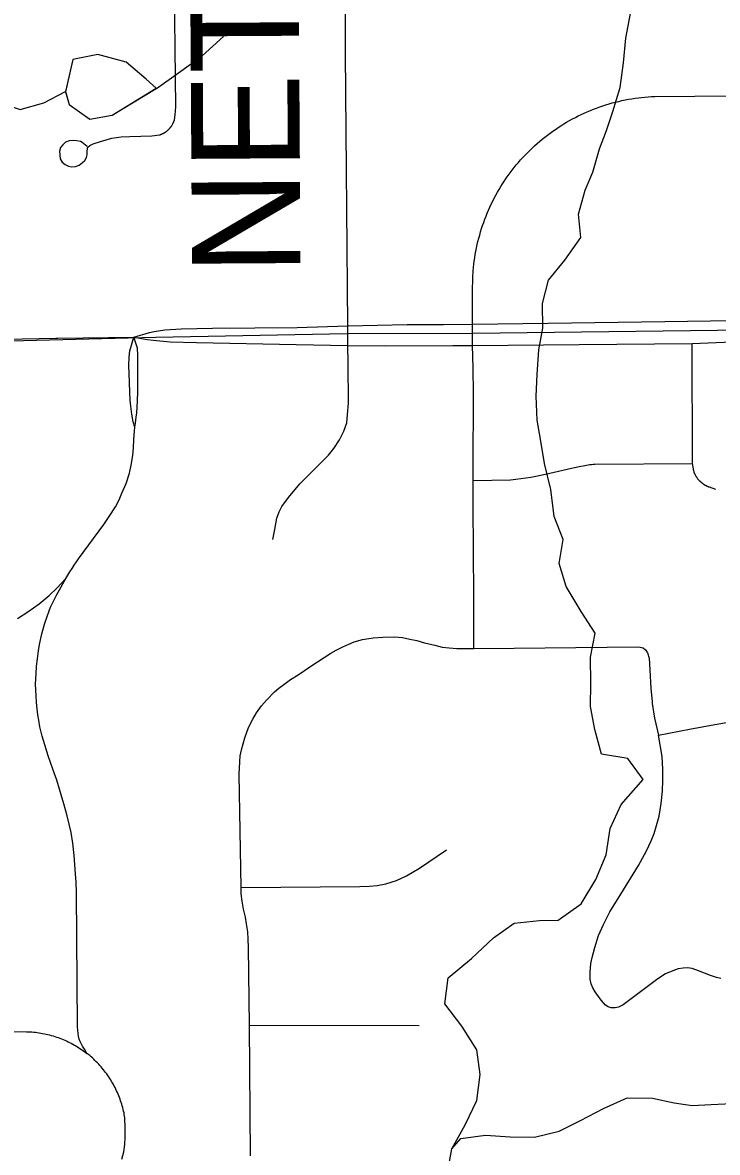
# Model space of a CAD drawing. Extents: x 0 to 34, y 0 to 22.
# Drawn here: x 6.2147 to 6.3965, y 15.4251 to 15.7208 of the extents above; entities that cross this region are included whole.
import ezdxf

# ---------------------------------------------------------------- set-up
doc = ezdxf.new("R2010")
doc.units = 0
for name, color, linetype in [('GM_X_Minor_Lake', 7, 'Continuous'), ('GM_X_Minor_River', 7, 'Continuous'), ('GM_X_Rail_Line_Text', 7, 'Continuous'), ('GM_X_State_Route', 7, 'Continuous'), ('GM_X_Township', 7, 'Continuous'), ('GM_X_Township_Road', 7, 'Continuous'), ('GM_X_Township_Road_Text', 7, 'Continuous')]:
    doc.layers.add(name, color=color, linetype=linetype)

msp = doc.modelspace()

# ---------------------------------------------------------------- linework, layer by layer
at = {"layer": 'GM_X_Minor_Lake'}
for points in [[(6.24966, 15.70359), (6.247, 15.70597), (6.24181, 15.71044), (6.2344, 15.71239), (6.22781, 15.71114), (6.2259, 15.70268)], [(6.24969, 15.70356), (6.247, 15.70597), (6.24181, 15.71044), (6.2344, 15.71239), (6.22781, 15.71114), (6.22591, 15.70272)], [(6.22587, 15.70276), (6.22688, 15.69936), (6.23224, 15.69547), (6.23809, 15.69652), (6.24961, 15.70356)], [(6.2259, 15.70268), (6.22688, 15.69936), (6.23224, 15.69547), (6.23809, 15.69652), (6.24966, 15.70359)]]:
    msp.add_lwpolyline(points, dxfattribs=at)
at = {"layer": 'GM_X_Minor_River'}
for points in [[(6.32614, 15.42124), (6.32701, 15.426), (6.33049, 15.43232), (6.33359, 15.43864), (6.33442, 15.44549), (6.33355, 15.45192), (6.32966, 15.45811), (6.32521, 15.46392), (6.32603, 15.47076), (6.33218, 15.4758), (6.33795, 15.48122), (6.34337, 15.48511), (6.34997, 15.48579), (6.35489, 15.48588), (6.36087, 15.49016), (6.36473, 15.49649), (6.36745, 15.50299), (6.36846, 15.50984), (6.37138, 15.51615), (6.37713, 15.5227), (6.37306, 15.52813), (6.36623, 15.52934), (6.36442, 15.53576), (6.36336, 15.54181), (6.36344, 15.54788), (6.36332, 15.55471), (6.36454, 15.561), (6.36085, 15.56662), (6.35695, 15.57319), (6.35514, 15.57923), (6.35616, 15.58552), (6.35379, 15.59154), (6.35291, 15.59855), (6.35128, 15.60535), (6.35022, 15.61178), (6.34937, 15.6167), (6.34907, 15.62296), (6.34935, 15.62866), (6.34981, 15.63511), (6.35084, 15.64082), (6.35073, 15.64727), (6.35232, 15.65337), (6.35658, 15.65857), (6.36083, 15.66453), (6.36015, 15.67059), (6.36193, 15.67688), (6.36393, 15.68166), (6.36571, 15.68776), (6.36752, 15.69254), (6.36914, 15.6975), (6.3711, 15.70379), (6.37194, 15.71026), (6.37258, 15.71672), (6.37379, 15.72319)], [(6.24969, 15.70356), (6.25548, 15.70764), (6.26164, 15.71211), (6.26723, 15.71715)], [(6.18296, 15.691), (6.18953, 15.69358), (6.19513, 15.69823), (6.20112, 15.70175), (6.20776, 15.70016), (6.21404, 15.69799), (6.22025, 15.69981), (6.22587, 15.70276)], [(6.32701, 15.426), (6.32942, 15.4287), (6.33583, 15.42957), (6.34227, 15.42912), (6.3487, 15.42904), (6.3551, 15.43067), (6.36073, 15.43343), (6.36673, 15.43657), (6.37292, 15.43933), (6.37954, 15.43926), (6.38523, 15.43803), (6.38998, 15.43735), (6.39489, 15.43763), (6.40207, 15.43795)]]:
    msp.add_lwpolyline(points, dxfattribs=at)
at = {"layer": 'GM_X_Rail_Line_Text'}
msp.add_lwpolyline([(6.74627, 14.37116), (6.74201, 15.01654), (6.74144, 15.02092), (6.73934, 15.12764), (6.74001, 15.34907), (6.73918, 15.60382), (6.74001, 15.64147), (6.73142, 15.64139), (6.61338, 15.64137), (6.52036, 15.64103), (6.49563, 15.64107), (6.48595, 15.64093), (6.45516, 15.64069), (6.41795, 15.64046), (6.33251, 15.63938), (6.29968, 15.63934), (6.24955, 15.63838), (6.24231, 15.63821), (6.14973, 15.63585), (6.04406, 15.63962), (6.04095, 15.63985), (5.15815, 15.63216)], dxfattribs=at)
at = {"layer": 'GM_X_State_Route'}
msp.add_line((6.22392, 15.6382), (6.24377, 15.6384), dxfattribs=at)
for points in [[(6.24377, 15.6384), (6.24793, 15.63962), (6.24914, 15.63992), (6.25187, 15.64038), (6.25617, 15.64065), (6.26437, 15.64078), (6.28657, 15.641), (6.29977, 15.64138), (6.31536, 15.64171), (6.32484, 15.64175), (6.33245, 15.64184), (6.35224, 15.64211), (6.38282, 15.64251), (6.41855, 15.64302), (6.41913, 15.64302), (6.42882, 15.64318), (6.45539, 15.64318), (6.48728, 15.64319), (6.49654, 15.6432), (6.5205, 15.6432), (6.61384, 15.64323)], [(6.04478, 15.63944), (6.06201, 15.63878), (6.06796, 15.63855), (6.07645, 15.63823), (6.08584, 15.63787), (6.08829, 15.63778), (6.0985, 15.63739), (6.10504, 15.63716), (6.11158, 15.63697), (6.12274, 15.63681), (6.1401, 15.6369), (6.1881, 15.6375), (6.22342, 15.6382), (6.22392, 15.6382)], [(6.24377, 15.6384), (6.24737, 15.63779), (6.24886, 15.63764)], [(6.24886, 15.63764), (6.25331, 15.63718), (6.26019, 15.637), (6.2863, 15.63654), (6.29977, 15.63627)], [(6.33245, 15.6363), (6.3604, 15.63654), (6.38991, 15.63674)], [(6.38991, 15.63674), (6.41707, 15.63793), (6.41922, 15.63788), (6.44732, 15.63808), (6.45536, 15.63812)], [(6.29977, 15.63627), (6.30974, 15.63616), (6.3273, 15.63625), (6.33245, 15.6363)]]:
    msp.add_lwpolyline(points, dxfattribs=at)
at = {"layer": 'GM_X_Township'}
msp.add_lwpolyline([(6.72576, 17.34372), (6.73112, 16.77245), (6.7311, 16.53864), (6.73111, 16.53754), (6.73161, 16.49675), (6.73164, 16.49443), (6.7317, 16.48075), (6.73239, 16.31915), (6.74001, 15.64147), (6.73142, 15.64139), (6.61338, 15.64137), (6.52036, 15.64103), (6.49563, 15.64107), (6.48595, 15.64093), (6.45516, 15.64069), (6.41795, 15.64046), (6.33251, 15.63938), (6.29968, 15.63934), (6.24955, 15.63838), (6.24231, 15.63821), (6.14973, 15.63585), (6.04406, 15.63962), (6.04095, 15.63985), (5.15815, 15.63216)], dxfattribs=at)
at = {"layer": 'GM_X_Township_Road'}
msp.add_line((6.27404, 15.45836), (6.31848, 15.45829), dxfattribs=at)
for points in [[(6.29977, 15.63627), (6.29977, 15.64138), (6.29917, 15.71277), (6.2991, 15.7357), (6.2991, 15.73915), (6.2991, 15.75264), (6.29901, 15.76392), (6.299, 15.78256), (6.29897, 15.78783), (6.29886, 15.80846), (6.29879, 15.83472), (6.29882, 15.84831), (6.2987, 15.86323), (6.29862, 15.88684), (6.29854, 15.88991), (6.29849, 15.91809), (6.29847, 15.9572), (6.2984, 15.97668)], [(6.2316, 15.6883), (6.23028, 15.68939), (6.22983, 15.68963), (6.22892, 15.68986), (6.22807, 15.68995), (6.2269, 15.68984), (6.22593, 15.68946), (6.22519, 15.68877), (6.22464, 15.68805), (6.2243, 15.68714), (6.22451, 15.68515), (6.22508, 15.6842), (6.22581, 15.68364), (6.22666, 15.68321), (6.22751, 15.68302), (6.22853, 15.68311), (6.22951, 15.68343), (6.23035, 15.68413), (6.23096, 15.68467), (6.23139, 15.68543), (6.23156, 15.68616), (6.2316, 15.68675), (6.23171, 15.6881), (6.23228, 15.68863), (6.23315, 15.68903), (6.23504, 15.68969), (6.23807, 15.69048), (6.24051, 15.69085), (6.24271, 15.69099), (6.24854, 15.69109), (6.25055, 15.69138), (6.25065, 15.69142), (6.25075, 15.69145), (6.25085, 15.69149), (6.25095, 15.69153), (6.25105, 15.69157), (6.25115, 15.69161), (6.25124, 15.69166), (6.25134, 15.6917), (6.25144, 15.69175), (6.25153, 15.6918), (6.25163, 15.69185), (6.25172, 15.6919), (6.25181, 15.69195), (6.2519, 15.69201), (6.25199, 15.69207), (6.25208, 15.69213), (6.25217, 15.69219), (6.25225, 15.69225), (6.25234, 15.69231), (6.25242, 15.69238), (6.25251, 15.69245), (6.25259, 15.69252), (6.25267, 15.69258), (6.25275, 15.69266), (6.25283, 15.69273), (6.2529, 15.69281), (6.25298, 15.69288), (6.25305, 15.69296), (6.25313, 15.69304), (6.25319, 15.69311), (6.25327, 15.69319), (6.25333, 15.69328), (6.2534, 15.69336), (6.25347, 15.69345), (6.25353, 15.69353), (6.25359, 15.69362), (6.25365, 15.6937), (6.25371, 15.69379), (6.25377, 15.69388), (6.25383, 15.69397), (6.25388, 15.69407), (6.25393, 15.69416), (6.25399, 15.69425), (6.25404, 15.69435), (6.25408, 15.69444), (6.25413, 15.69454), (6.25417, 15.69464), (6.25422, 15.69473), (6.25426, 15.69483), (6.2543, 15.69493), (6.25433, 15.69503), (6.25437, 15.69514), (6.2544, 15.69524), (6.25444, 15.69534), (6.25462, 15.69661), (6.25481, 15.69876), (6.25438, 15.73704)], [(6.33245, 15.6363), (6.33245, 15.64184), (6.33241, 15.65037), (6.33253, 15.65405), (6.33264, 15.65578), (6.33281, 15.65751), (6.33292, 15.65837), (6.33304, 15.65923), (6.33318, 15.66009), (6.33333, 15.66094), (6.3335, 15.6618), (6.33368, 15.66265), (6.33388, 15.66349), (6.33409, 15.66433), (6.33432, 15.66517), (6.33456, 15.66601), (6.33481, 15.66684), (6.33509, 15.66766), (6.33537, 15.66848), (6.33567, 15.6693), (6.33598, 15.67011), (6.33631, 15.67091), (6.33665, 15.67171), (6.33701, 15.6725), (6.33737, 15.67329), (6.33776, 15.67407), (6.33815, 15.67484), (6.33856, 15.6756), (6.33898, 15.67636), (6.33942, 15.67711), (6.33987, 15.67786), (6.34033, 15.67859), (6.3408, 15.67932), (6.34129, 15.68004), (6.34179, 15.68075), (6.34231, 15.68145), (6.34283, 15.68214), (6.34336, 15.68282), (6.34391, 15.6835), (6.34447, 15.68416), (6.34504, 15.68481), (6.34563, 15.68546), (6.34622, 15.68609), (6.34682, 15.68672), (6.34744, 15.68733), (6.34807, 15.68793), (6.3487, 15.68852), (6.34935, 15.6891), (6.35, 15.68967), (6.35067, 15.69022), (6.35135, 15.69077), (6.35203, 15.6913), (6.35273, 15.69182), (6.35343, 15.69233), (6.35414, 15.69283), (6.35486, 15.69331), (6.35559, 15.69378), (6.35633, 15.69424), (6.35708, 15.69469), (6.35783, 15.69512), (6.35859, 15.69554), (6.35936, 15.69594), (6.36013, 15.69633), (6.36091, 15.69671), (6.3617, 15.69708), (6.36249, 15.69743), (6.3633, 15.69777), (6.3641, 15.69809), (6.36491, 15.6984), (6.36573, 15.69869), (6.36655, 15.69897), (6.36738, 15.69924), (6.36821, 15.69949), (6.36904, 15.69973), (6.36988, 15.69995), (6.37072, 15.70016), (6.37157, 15.70035), (6.37242, 15.70053), (6.37327, 15.70069), (6.37413, 15.70084), (6.37499, 15.70098), (6.37585, 15.70109), (6.37671, 15.7012), (6.37757, 15.70129), (6.37844, 15.70136), (6.3793, 15.70142), (6.38017, 15.70146), (6.41148, 15.70167)], [(6.24408, 15.61487), (6.24362, 15.61627), (6.24325, 15.61828), (6.24297, 15.62042), (6.24288, 15.62191), (6.24274, 15.62392), (6.24264, 15.62667), (6.2426, 15.62886), (6.2425, 15.63105), (6.2426, 15.63324), (6.24274, 15.63488), (6.24377, 15.6384)], [(6.24408, 15.61487), (6.24422, 15.61595), (6.24445, 15.61752), (6.2446, 15.6186), (6.24479, 15.62168), (6.24488, 15.6242), (6.24488, 15.63119), (6.24483, 15.63371), (6.24474, 15.63553), (6.24377, 15.6384)], [(6.39616, 15.59855), (6.39445, 15.59916), (6.39432, 15.59921), (6.39421, 15.59925), (6.3941, 15.59929), (6.394, 15.59934), (6.39389, 15.59939), (6.39379, 15.59944), (6.39368, 15.59949), (6.39358, 15.59954), (6.39348, 15.59959), (6.39338, 15.59965), (6.39328, 15.59971), (6.39318, 15.59977), (6.39308, 15.59983), (6.39298, 15.5999), (6.39289, 15.59996), (6.39279, 15.60003), (6.3927, 15.6001), (6.39261, 15.60017), (6.39252, 15.60024), (6.39243, 15.60031), (6.39234, 15.60039), (6.39225, 15.60046), (6.39217, 15.60054), (6.39208, 15.60062), (6.392, 15.6007), (6.39192, 15.60078), (6.39184, 15.60087), (6.39176, 15.60095), (6.39169, 15.60104), (6.39161, 15.60113), (6.39154, 15.60122), (6.39146, 15.60131), (6.39139, 15.6014), (6.39132, 15.60149), (6.39126, 15.60159), (6.39119, 15.60168), (6.39113, 15.60178), (6.39106, 15.60187), (6.391, 15.60197), (6.39094, 15.60207), (6.39089, 15.60217), (6.39083, 15.60228), (6.39078, 15.60238), (6.39073, 15.60248), (6.39068, 15.60259), (6.39063, 15.60269), (6.39058, 15.6028), (6.39054, 15.6029), (6.39049, 15.60301), (6.39042, 15.60322), (6.39038, 15.60333), (6.39034, 15.60344), (6.39005, 15.60538), (6.38991, 15.63674)], [(6.28018, 15.58547), (6.28066, 15.58814), (6.28127, 15.59107), (6.28182, 15.59271), (6.2825, 15.59415), (6.28428, 15.59647), (6.28728, 15.60002), (6.29473, 15.60753), (6.29616, 15.60931), (6.29766, 15.61156), (6.29875, 15.61381), (6.29951, 15.61599), (6.29976, 15.61816), (6.29998, 15.62119), (6.29992, 15.63163), (6.29977, 15.63627)], [(6.33269, 15.61623), (6.33273, 15.62362), (6.33258, 15.63044), (6.33245, 15.6363)], [(6.33282, 15.55693), (6.33276, 15.56951), (6.33269, 15.58363), (6.33264, 15.59322), (6.33261, 15.60095), (6.33266, 15.6113), (6.33269, 15.61623)], [(6.24066, 15.42329), (6.24117, 15.4252), (6.24144, 15.42717), (6.24154, 15.42903), (6.2415, 15.43184), (6.24144, 15.4337), (6.2414, 15.43413), (6.24135, 15.43456), (6.24129, 15.43499), (6.24123, 15.43542), (6.24113, 15.43588), (6.24102, 15.43634), (6.2409, 15.43679), (6.24078, 15.43724), (6.24064, 15.43769), (6.2405, 15.43813), (6.24035, 15.43858), (6.2402, 15.43902), (6.24003, 15.43946), (6.23986, 15.43989), (6.23969, 15.44032), (6.2395, 15.44075), (6.2393, 15.44118), (6.2391, 15.4416), (6.23889, 15.44202), (6.23868, 15.44244), (6.23846, 15.44285), (6.23823, 15.44325), (6.23799, 15.44366), (6.23774, 15.44406), (6.23749, 15.44445), (6.23723, 15.44484), (6.23697, 15.44523), (6.2367, 15.44561), (6.23642, 15.44598), (6.23614, 15.44635), (6.23585, 15.44672), (6.23555, 15.44708), (6.23524, 15.44744), (6.23493, 15.44779), (6.23462, 15.44813), (6.2343, 15.44847), (6.23397, 15.44881), (6.23363, 15.44914), (6.2333, 15.44946), (6.23295, 15.44978), (6.2326, 15.45009), (6.23225, 15.45039), (6.23153, 15.45097), (6.23085, 15.4521), (6.23039, 15.4529), (6.23, 15.45356), (6.22967, 15.45425), (6.22953, 15.45473), (6.22932, 15.45551), (6.2292, 15.45618), (6.22913, 15.45703), (6.22907, 15.4579), (6.22878, 15.4931), (6.22867, 15.49583), (6.22856, 15.49796), (6.22818, 15.50276), (6.2278, 15.50598), (6.22736, 15.50881), (6.22638, 15.51312), (6.22551, 15.51634), (6.22361, 15.52249), (6.22256, 15.5254), (6.22136, 15.52889), (6.22048, 15.53174), (6.21977, 15.53405), (6.21923, 15.53648), (6.21891, 15.53822), (6.21867, 15.53957), (6.21847, 15.54117), (6.21831, 15.54286), (6.2182, 15.5446), (6.21803, 15.54766), (6.2182, 15.55033), (6.21834, 15.5523), (6.21858, 15.55426), (6.21885, 15.55638), (6.21913, 15.55802), (6.21972, 15.56075), (6.22044, 15.56332), (6.2212, 15.56556), (6.22202, 15.56779), (6.22355, 15.5709), (6.22603, 15.57528), (6.22656, 15.57618), (6.22708, 15.57705), (6.22763, 15.57791), (6.22818, 15.57877), (6.22875, 15.57961), (6.22934, 15.58044), (6.23593, 15.5894), (6.23732, 15.5915), (6.23901, 15.59407), (6.23998, 15.59584), (6.24068, 15.59757), (6.24176, 15.60013), (6.24269, 15.60288), (6.2432, 15.60535), (6.24356, 15.60756), (6.24371, 15.60945), (6.24381, 15.61166), (6.24395, 15.61384), (6.24408, 15.61487)], [(6.33261, 15.60095), (6.34243, 15.60113), (6.34375, 15.60127), (6.34506, 15.60144), (6.34637, 15.60162), (6.34767, 15.60183), (6.34898, 15.60207), (6.35027, 15.60232), (6.35157, 15.6026), (6.35835, 15.60413), (6.36079, 15.60467), (6.3614, 15.6048), (6.36183, 15.60488), (6.36226, 15.60496), (6.3627, 15.60502), (6.36313, 15.60508), (6.36356, 15.60514), (6.364, 15.60518), (6.36444, 15.60521), (6.39005, 15.60538)], [(6.21334, 15.56484), (6.21607, 15.56654), (6.21902, 15.56861), (6.22164, 15.57079), (6.2236, 15.57276), (6.22603, 15.57528)], [(6.27437, 15.42414), (6.27404, 15.45836), (6.27384, 15.47873), (6.27374, 15.48084), (6.27364, 15.48282), (6.27332, 15.48492), (6.27305, 15.48665), (6.27254, 15.48869), (6.27213, 15.4908), (6.27193, 15.49271), (6.27186, 15.49443), (6.2714, 15.52403), (6.27153, 15.52729), (6.27165, 15.52885), (6.27194, 15.53046), (6.27286, 15.53358), (6.27384, 15.53629), (6.27493, 15.53846), (6.27592, 15.54009), (6.27724, 15.54194), (6.27857, 15.54349), (6.28064, 15.54562), (6.28175, 15.54654), (6.28306, 15.54753), (6.28479, 15.5488), (6.28678, 15.55003), (6.29016, 15.55237), (6.29535, 15.55572), (6.29677, 15.55652), (6.29846, 15.55739), (6.30004, 15.55813), (6.30146, 15.55871), (6.30365, 15.55929), (6.30642, 15.55975), (6.30895, 15.55993), (6.31201, 15.55998), (6.31414, 15.55981), (6.31605, 15.55941), (6.31788, 15.55901), (6.31985, 15.55848), (6.32256, 15.55779), (6.32452, 15.55733), (6.32632, 15.5571), (6.32838, 15.55693), (6.33282, 15.55693)], [(6.33282, 15.55693), (6.34338, 15.55703), (6.35948, 15.55719), (6.37587, 15.55735)], [(6.37587, 15.55735), (6.37711, 15.55711), (6.37769, 15.55664), (6.37828, 15.55582), (6.37869, 15.55441), (6.37887, 15.55141), (6.37916, 15.54648), (6.37947, 15.54309)], [(6.37947, 15.54309), (6.37951, 15.5426), (6.38008, 15.53874), (6.3811, 15.53424), (6.38921, 15.53583), (6.39589, 15.53702), (6.41125, 15.53968)], [(6.3974, 15.47055), (6.39628, 15.47085), (6.39476, 15.47138), (6.39159, 15.47261), (6.38994, 15.4732), (6.38871, 15.47337), (6.38759, 15.47332), (6.3863, 15.47314), (6.38489, 15.47261), (6.38299, 15.47183), (6.38092, 15.47047), (6.37643, 15.46707), (6.37185, 15.46373), (6.37066, 15.46306), (6.36977, 15.46289), (6.36876, 15.46289), (6.36792, 15.4632), (6.36722, 15.46364), (6.36612, 15.46491), (6.36453, 15.46712), (6.36391, 15.46813), (6.36352, 15.46919), (6.36325, 15.47042), (6.36321, 15.47228), (6.36339, 15.47448), (6.36374, 15.47606), (6.36449, 15.47866), (6.36545, 15.48183), (6.36673, 15.48474), (6.36837, 15.48805), (6.37123, 15.49267), (6.3759, 15.50017), (6.37797, 15.504), (6.3792, 15.5066), (6.37995, 15.50854), (6.38061, 15.51065), (6.38127, 15.51303), (6.3818, 15.51638), (6.38216, 15.5196), (6.38229, 15.52251), (6.38229, 15.52541), (6.38211, 15.52867), (6.3811, 15.53424)], [(6.27186, 15.49443), (6.30292, 15.49463), (6.30549, 15.49474), (6.30747, 15.49489), (6.30978, 15.49535), (6.31255, 15.49627), (6.31519, 15.49746), (6.31855, 15.49944), (6.3256, 15.50425)], [(6.17662, 15.45705), (6.21574, 15.45666), (6.21714, 15.45659), (6.21761, 15.45655), (6.21807, 15.4565), (6.21853, 15.45644), (6.219, 15.45637), (6.21946, 15.4563), (6.21992, 15.45622), (6.22038, 15.45613), (6.22084, 15.45603), (6.22129, 15.45592), (6.22175, 15.45581), (6.2222, 15.45569), (6.22265, 15.45556), (6.2231, 15.45542), (6.22354, 15.45527), (6.22398, 15.45512), (6.22442, 15.45496), (6.22486, 15.45479), (6.22529, 15.45462), (6.22572, 15.45443), (6.22615, 15.45424), (6.22658, 15.45404), (6.22699, 15.45384), (6.22741, 15.45362), (6.22782, 15.45341), (6.22823, 15.45318), (6.22864, 15.45294), (6.22904, 15.4527), (6.22943, 15.45245), (6.22983, 15.4522), (6.23021, 15.45194), (6.2306, 15.45167), (6.23097, 15.45139), (6.23153, 15.45097)]]:
    msp.add_lwpolyline(points, dxfattribs=at)

# ---------------------------------------------------------------- texts
at = {"layer": 'GM_X_Township_Road_Text'}
msp.add_text('NETTLETON', height=0.028409, rotation=90.3535, dxfattribs=at).set_placement((6.28744, 15.65473))

doc.saveas('drawing.dxf')
